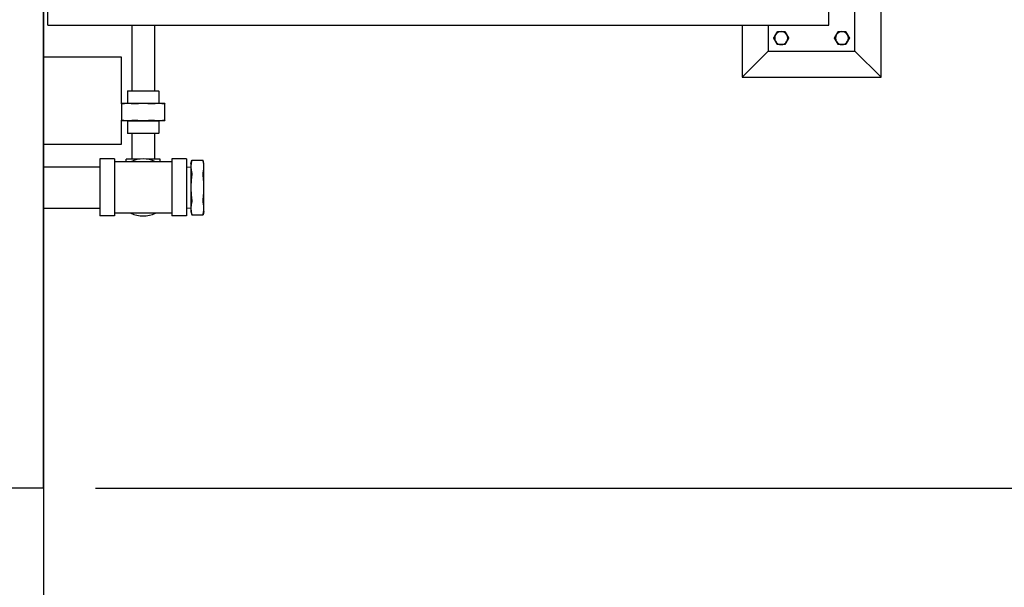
# Model space of a CAD drawing. Header units: inches. Extents: x 36 to 1719, y -84 to 1122.
# Tile 536 of 571: x 1035 to 1091, y 755 to 787. Entities that reach past the tile are written whole.
import ezdxf

# ---------------------------------------------------------------- set-up
doc = ezdxf.new("R2010")
doc.units = ezdxf.units.IN
doc.header["$LTSCALE"] = 48
doc.header["$MEASUREMENT"] = 0
doc.layers.add('Dimension (ANSI)', color=7, linetype='Continuous', lineweight=25)
doc.layers.add('Visible (ANSI)', color=7, linetype='Continuous', lineweight=30)
doc.styles.add('Note Text (ANSI)', font='tahoma.ttf')
doc.dimstyles.new('Architectural (ANSI)', dxfattribs={"dimscale": 48, "dimtxt": 0.125, "dimasz": 0.098425, "dimexe": 0.125, "dimexo": 0.0625, "dimgap": 0.031496, "dimtad": 0, "dimtih": 1, "dimtoh": 1, "dimdec": 4, "dimrnd": 1e-08, "dimzin": 3, "dimdsep": 46, "dimlunit": 4, "dimtxsty": 'Note Text (ANSI)', "dimcen": 0.09, "dimdle": 0.393701, "dimclrd": 256, "dimclre": 256, "dimclrt": 256, "dimadec": 0, "dimazin": 3, "dimtfac": 0.96, "dimtofl": 0, "dimtmove": 0, "dimatfit": 3, "dimfxl": 1, "dimfrac": 2, "dimtolj": 1, "dimtzin": 12, "dimlwd": -1, "dimlwe": -1, "dimarcsym": 0})

# ---------------------------------------------------------------- blocks, each defined once
blk = doc.blocks.new('*D15')
at = {"layer": 'Defpoints', "color": 0, "transparency": 16777216}
for p in [(1035.918, 852.671), (738.918, 838.715), (1035.918, 741.531)]:
    blk.add_point(p, dxfattribs=at)
at = {"layer": 'Dimension (ANSI)', "transparency": 16777216}
for p, q in [((1035.918, 849.671), (1035.918, 735.531)), ((738.918, 835.715), (738.918, 735.531)), ((743.642, 741.531), (865.572, 741.531)), ((1031.193, 741.531), (889.263, 741.531))]:
    blk.add_line(p, q, dxfattribs=at)
for points in [[(743.642, 742.318), (743.642, 740.743), (738.918, 741.531)], [(1031.193, 742.318), (1031.193, 740.743), (1035.918, 741.531)]]:
    blk.add_solid(points, dxfattribs=at)
at = {"layer": 'Dimension (ANSI)', "transparency": 16777216, "insert": (867.084, 744.652), "char_height": 6, "attachment_point": 1, "style": 'Note Text (ANSI)'}
blk.add_mtext('\\A1;24\'-9"', dxfattribs=at)
blk = doc.blocks.new('*D17')
at = {"layer": 'Defpoints', "color": 0, "transparency": 16777216}
for p in [(1035.918, 896.491), (1035.918, 760.491), (1124.12, 760.491)]:
    blk.add_point(p, dxfattribs=at)
at = {"layer": 'Dimension (ANSI)', "transparency": 16777216}
for p, q in [((1038.918, 896.491), (1130.12, 896.491)), ((1124.12, 891.767), (1124.12, 835.013)), ((1124.12, 765.216), (1124.12, 825.97)), ((1038.918, 760.491), (1130.12, 760.491))]:
    blk.add_line(p, q, dxfattribs=at)
for points in [[(1123.332, 891.767), (1124.907, 891.767), (1124.12, 896.491)], [(1123.332, 765.216), (1124.907, 765.216), (1124.12, 760.491)]]:
    blk.add_solid(points, dxfattribs=at)
at = {"layer": 'Dimension (ANSI)', "transparency": 16777216, "insert": (1114.021, 833.501), "char_height": 6, "attachment_point": 1, "style": 'Note Text (ANSI)'}
blk.add_mtext('\\A1;11\'-4"', dxfattribs=at)

msp = doc.modelspace()

# ---------------------------------------------------------------- linework, layer by layer
at = {"layer": 'Visible (ANSI)'}
for p, q in [((1035.91768, 808.75131), (1035.91768, 760.4914)), ((1084.16768, 784.1514), (1084.16768, 792.1514)), ((1082.66768, 785.6514), (1082.66768, 790.6514)), ((1036.16768, 787.1514), (1036.16768, 789.0714)), ((1081.16768, 787.1514), (1081.16768, 789.0714)), ((1036.16768, 787.1514), (1081.16768, 787.1514)), ((1041.01018, 787.1514), (1041.01018, 783.35678)), ((1042.32518, 787.1514), (1042.32518, 783.35678)), ((1076.16768, 787.1514), (1076.16768, 784.1514)), ((1077.66768, 787.1514), (1077.66768, 785.6514)), ((1077.66768, 785.6514), (1076.16768, 784.1514)), ((1077.66768, 785.6514), (1082.66768, 785.6514)), ((1082.66768, 785.6514), (1084.16768, 784.1514)), ((1040.41768, 785.3039), (1035.91768, 785.3039)), ((1040.41768, 782.63328), (1040.41768, 785.3039)), ((1076.16768, 784.1514), (1084.16768, 784.1514)), ((1040.78331, 783.35678), (1040.76768, 783.34115)), ((1042.56768, 783.34115), (1040.76768, 783.34115)), ((1040.76768, 783.34115), (1040.76768, 782.63328)), ((1040.78331, 783.35678), (1042.55206, 783.35678)), ((1042.55206, 783.35678), (1042.56768, 783.34115)), ((1042.56768, 783.34115), (1042.56768, 782.63328)), ((1040.7838, 782.63328), (1040.41768, 782.63328)), ((1041.66768, 782.63328), (1040.7838, 782.63328)), ((1042.55157, 782.63328), (1041.66768, 782.63328)), ((1042.91768, 782.63328), (1042.55157, 782.63328)), ((1040.41768, 782.61465), (1040.41768, 781.67691)), ((1042.91768, 781.67691), (1042.91768, 782.61465)), ((1040.41768, 780.3039), (1040.41768, 781.65828)), ((1040.41768, 781.65828), (1040.7838, 781.65828)), ((1040.76768, 781.64328), (1040.75268, 781.65828)), ((1040.76768, 781.64328), (1042.56768, 781.64328)), ((1040.76768, 781.64328), (1040.76768, 780.9339)), ((1040.7838, 781.65828), (1041.66768, 781.65828)), ((1041.66768, 781.65828), (1042.55157, 781.65828)), ((1042.55157, 781.65828), (1042.91768, 781.65828)), ((1042.56768, 781.64328), (1042.58268, 781.65828)), ((1042.56768, 781.64328), (1042.56768, 780.9339)), ((1040.76768, 780.9339), (1042.56768, 780.9339)), ((1040.78331, 780.91828), (1040.76768, 780.9339)), ((1042.55206, 780.91828), (1042.56768, 780.9339)), ((1042.55206, 780.91828), (1040.78331, 780.91828)), ((1041.01018, 780.91828), (1041.01018, 779.4339)), ((1042.32518, 780.91828), (1042.32518, 779.4339)), ((1035.91768, 780.3039), (1040.41768, 780.3039)), ((1039.16768, 779.4439), (1039.16768, 776.1639)), ((1040.00768, 779.4439), (1039.16768, 779.4439)), ((1040.00768, 779.4439), (1040.00768, 776.1639)), ((1043.32768, 779.2839), (1040.00768, 779.2839)), ((1041.48685, 779.4339), (1040.69268, 779.4339)), ((1040.69268, 779.2839), (1040.69268, 779.4339)), ((1042.64268, 779.4339), (1041.84851, 779.4339)), ((1042.64268, 779.2839), (1042.64268, 779.4339)), ((1043.32768, 779.4439), (1043.32768, 776.1639)), ((1044.16768, 779.4439), (1043.32768, 779.4439)), ((1044.16768, 779.4439), (1044.16768, 776.1639)), ((1044.41768, 779.1789), (1044.4695, 779.37227)), ((1044.4695, 779.37227), (1045.11587, 779.37227)), ((1045.16768, 779.1789), (1045.11587, 779.37227)), ((1035.91768, 778.9914), (1039.16768, 778.9914)), ((1044.16768, 778.98048), (1044.41768, 778.9914)), ((1044.41768, 779.1789), (1044.41768, 778.99468)), ((1044.41768, 778.99468), (1044.41768, 777.8039)), ((1045.16768, 778.99468), (1045.16768, 779.1789)), ((1045.16768, 777.8039), (1045.16768, 778.99468)), ((1044.41768, 777.8039), (1044.41768, 776.61311)), ((1045.16768, 776.61311), (1045.16768, 777.8039)), ((1035.91768, 776.6164), (1039.16768, 776.6164)), ((1044.16768, 776.62731), (1044.41768, 776.6164)), ((1044.41768, 776.61311), (1044.41768, 776.4289)), ((1044.41768, 776.4289), (1044.4695, 776.23552)), ((1045.16768, 776.4289), (1045.11587, 776.23552)), ((1045.16768, 776.4289), (1045.16768, 776.61311)), ((1040.00768, 776.1639), (1039.16768, 776.1639)), ((1043.32768, 776.3239), (1040.00768, 776.3239)), ((1044.16768, 776.1639), (1043.32768, 776.1639)), ((1044.4695, 776.23552), (1045.11587, 776.23552)), ((1035.91768, 760.4914), (738.91768, 760.4914))]:
    msp.add_line(p, q, dxfattribs=at)
for centre, radius, start, end in [((1078.41768, 786.4014), 0.375, 90, 150), ((1078.41768, 786.4014), 0.375, 30, 90), ((1081.91768, 786.4014), 0.375, 90, 150), ((1081.91768, 786.4014), 0.375, 30, 90), ((1078.41768, 786.4014), 0.375, 150, 210), ((1078.41768, 786.4014), 0.375, 210, 270), ((1078.41768, 786.4014), 0.375, 270, 330), ((1078.41768, 786.4014), 0.375, 330, 30), ((1081.91768, 786.4014), 0.375, 150, 210), ((1081.91768, 786.4014), 0.375, 210, 270), ((1081.91768, 786.4014), 0.375, 270, 330), ((1081.91768, 786.4014), 0.375, 330, 30), ((1041.66768, 777.8039), 1.64, 64.480542, 115.519458), ((1041.66768, 777.8039), 1.64, 244.480542, 295.519458)]:
    msp.add_arc(centre, radius, start, end, dxfattribs=at)
for points, weights in [([(1078.09292, 786.5889), (1078.14316, 786.67592), (1078.20118, 786.7764)], [1, 1.0379548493, 1]), ([(1078.20118, 786.7764), (1078.3172, 786.7764), (1078.41768, 786.7764)], [1, 1.0379548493, 1]), ([(1078.41768, 786.7764), (1078.51816, 786.7764), (1078.63419, 786.7764)], [1, 1.0379548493, 1]), ([(1078.63419, 786.7764), (1078.6922, 786.67592), (1078.74244, 786.5889)], [1, 1.0379548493, 1]), ([(1081.59292, 786.5889), (1081.64316, 786.67592), (1081.70118, 786.7764)], [1, 1.0379548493, 1]), ([(1081.70118, 786.7764), (1081.8172, 786.7764), (1081.91768, 786.7764)], [1, 1.0379548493, 1]), ([(1081.91768, 786.7764), (1082.01816, 786.7764), (1082.13419, 786.7764)], [1, 1.0379548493, 1]), ([(1082.13419, 786.7764), (1082.1922, 786.67592), (1082.24244, 786.5889)], [1, 1.0379548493, 1]), ([(1077.98467, 786.4014), (1078.04268, 786.50188), (1078.09292, 786.5889)], [1, 1.0379548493, 1]), ([(1078.09292, 786.2139), (1078.04268, 786.30092), (1077.98467, 786.4014)], [1, 1.0379548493, 1]), ([(1078.20118, 786.0264), (1078.14316, 786.12688), (1078.09292, 786.2139)], [1, 1.0379548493, 1]), ([(1078.74244, 786.2139), (1078.6922, 786.12688), (1078.63419, 786.0264)], [1, 1.0379548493, 1]), ([(1078.74244, 786.5889), (1078.79268, 786.50188), (1078.85069, 786.4014)], [1, 1.0379548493, 1]), ([(1078.85069, 786.4014), (1078.79268, 786.30092), (1078.74244, 786.2139)], [1, 1.0379548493, 1]), ([(1081.48467, 786.4014), (1081.54268, 786.50188), (1081.59292, 786.5889)], [1, 1.0379548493, 1]), ([(1081.59292, 786.2139), (1081.54268, 786.30092), (1081.48467, 786.4014)], [1, 1.0379548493, 1]), ([(1081.70118, 786.0264), (1081.64316, 786.12688), (1081.59292, 786.2139)], [1, 1.0379548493, 1]), ([(1082.24244, 786.2139), (1082.1922, 786.12688), (1082.13419, 786.0264)], [1, 1.0379548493, 1]), ([(1082.24244, 786.5889), (1082.29268, 786.50188), (1082.35069, 786.4014)], [1, 1.0379548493, 1]), ([(1082.35069, 786.4014), (1082.29268, 786.30092), (1082.24244, 786.2139)], [1, 1.0379548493, 1]), ([(1078.41768, 786.0264), (1078.3172, 786.0264), (1078.20118, 786.0264)], [1, 1.0379548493, 1]), ([(1078.63419, 786.0264), (1078.51816, 786.0264), (1078.41768, 786.0264)], [1, 1.0379548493, 1]), ([(1081.91768, 786.0264), (1081.8172, 786.0264), (1081.70118, 786.0264)], [1, 1.0379548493, 1]), ([(1082.13419, 786.0264), (1082.01816, 786.0264), (1081.91768, 786.0264)], [1, 1.0379548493, 1]), ([(1040.41768, 782.61465), (1040.41768, 782.63328), (1040.41768, 782.63328)], [1.07707509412, 1.05512060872, 1]), ([(1040.7838, 782.63328), (1040.6244, 782.63328), (1040.45429, 782.61465)], [1, 1.05512060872, 1.07707509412]), ([(1041.1133, 782.61465), (1040.94319, 782.63328), (1040.7838, 782.63328)], [1.07707509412, 1.05512060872, 1]), ([(1041.66768, 782.63328), (1041.44226, 782.63328), (1041.20169, 782.61465)], [1, 1.05512060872, 1.07707509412]), ([(1042.13367, 782.61465), (1041.8931, 782.63328), (1041.66768, 782.63328)], [1.07707509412, 1.05512060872, 1]), ([(1042.55157, 782.63328), (1042.39217, 782.63328), (1042.22206, 782.61465)], [1, 1.05512060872, 1.07707509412]), ([(1042.88107, 782.61465), (1042.71096, 782.63328), (1042.55157, 782.63328)], [1.07707509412, 1.05512060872, 1]), ([(1042.91768, 782.63328), (1042.91768, 782.63328), (1042.91768, 782.61465)], [1, 1.05512060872, 1.07707509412]), ([(1040.41768, 781.65828), (1040.41768, 781.65828), (1040.41768, 781.67691)], [1, 1.05512060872, 1.07707509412]), ([(1040.45429, 781.67691), (1040.6244, 781.65828), (1040.7838, 781.65828)], [1.07707509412, 1.05512060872, 1]), ([(1040.7838, 781.65828), (1040.94319, 781.65828), (1041.1133, 781.67691)], [1, 1.05512060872, 1.07707509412]), ([(1041.20169, 781.67691), (1041.44226, 781.65828), (1041.66768, 781.65828)], [1.07707509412, 1.05512060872, 1]), ([(1041.66768, 781.65828), (1041.8931, 781.65828), (1042.13367, 781.67691)], [1, 1.05512060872, 1.07707509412]), ([(1042.22206, 781.67691), (1042.39217, 781.65828), (1042.55157, 781.65828)], [1.07707509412, 1.05512060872, 1]), ([(1042.55157, 781.65828), (1042.71096, 781.65828), (1042.88107, 781.67691)], [1, 1.05512060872, 1.07707509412]), ([(1042.91768, 781.67691), (1042.91768, 781.65828), (1042.91768, 781.65828)], [1.07707509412, 1.05512060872, 1]), ([(1044.46535, 779.35553), (1044.41768, 779.16414), (1044.41768, 778.99468)], [1.0414979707, 1.05302826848, 1]), ([(1045.16768, 778.99468), (1045.16768, 779.16414), (1045.12002, 779.35553)], [1, 1.05302826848, 1.0414979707]), ([(1044.41768, 778.99468), (1044.41768, 778.82522), (1044.46535, 778.63384)], [1, 1.05302826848, 1.0414979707]), ([(1045.12002, 778.63384), (1045.16768, 778.82522), (1045.16768, 778.99468)], [1.0414979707, 1.05302826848, 1]), ([(1044.46535, 778.52559), (1044.41768, 778.14282), (1044.41768, 777.8039)], [1.0414979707, 1.05302826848, 1]), ([(1045.16768, 777.8039), (1045.16768, 778.14282), (1045.12002, 778.52559)], [1, 1.05302826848, 1.0414979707]), ([(1044.41768, 777.8039), (1044.41768, 777.46498), (1044.46535, 777.08221)], [1, 1.05302826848, 1.0414979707]), ([(1045.12002, 777.08221), (1045.16768, 777.46498), (1045.16768, 777.8039)], [1.0414979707, 1.05302826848, 1]), ([(1044.46535, 776.97396), (1044.41768, 776.78257), (1044.41768, 776.61311)], [1.0414979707, 1.05302826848, 1]), ([(1045.16768, 776.61311), (1045.16768, 776.78257), (1045.12002, 776.97396)], [1, 1.05302826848, 1.0414979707]), ([(1044.41768, 776.61311), (1044.41768, 776.44365), (1044.46535, 776.25227)], [1, 1.05302826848, 1.0414979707]), ([(1045.12002, 776.25227), (1045.16768, 776.44365), (1045.16768, 776.61311)], [1.0414979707, 1.05302826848, 1])]:
    msp.add_rational_spline(points, weights, degree=2, dxfattribs=at)
for points, knots in [([(1040.45429, 782.61465), (1040.44254, 782.61336), (1040.43324, 782.61273), (1040.42115, 782.61273), (1040.41768, 782.61336), (1040.41768, 782.61465)], [0.397039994, 0.397039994, 0.397039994, 0.397039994, 0.517389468, 0.517389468, 0.637738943, 0.637738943, 0.637738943, 0.637738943]), ([(1041.20169, 782.61465), (1041.18507, 782.61336), (1041.16845, 782.61273), (1041.13926, 782.61273), (1041.12506, 782.61336), (1041.1133, 782.61465)], [0.397039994, 0.397039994, 0.397039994, 0.397039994, 0.517389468, 0.517389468, 0.637738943, 0.637738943, 0.637738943, 0.637738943]), ([(1042.22206, 782.61465), (1042.21031, 782.61336), (1042.1961, 782.61273), (1042.16692, 782.61273), (1042.15029, 782.61336), (1042.13367, 782.61465)], [0.397039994, 0.397039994, 0.397039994, 0.397039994, 0.517389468, 0.517389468, 0.637738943, 0.637738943, 0.637738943, 0.637738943]), ([(1042.91768, 782.61465), (1042.91768, 782.61336), (1042.91421, 782.61273), (1042.90212, 782.61273), (1042.89282, 782.61336), (1042.88107, 782.61465)], [0.397039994, 0.397039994, 0.397039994, 0.397039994, 0.517389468, 0.517389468, 0.637738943, 0.637738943, 0.637738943, 0.637738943]), ([(1040.41768, 781.67691), (1040.41768, 781.6782), (1040.42115, 781.67883), (1040.43324, 781.67883), (1040.44254, 781.6782), (1040.45429, 781.67691)], [1.299728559, 1.299728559, 1.299728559, 1.299728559, 1.420078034, 1.420078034, 1.540427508, 1.540427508, 1.540427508, 1.540427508]), ([(1041.1133, 781.67691), (1041.12506, 781.6782), (1041.13926, 781.67883), (1041.16845, 781.67883), (1041.18507, 781.6782), (1041.20169, 781.67691)], [1.299728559, 1.299728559, 1.299728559, 1.299728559, 1.420078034, 1.420078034, 1.540427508, 1.540427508, 1.540427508, 1.540427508]), ([(1042.13367, 781.67691), (1042.15029, 781.6782), (1042.16692, 781.67883), (1042.1961, 781.67883), (1042.21031, 781.6782), (1042.22206, 781.67691)], [1.299728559, 1.299728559, 1.299728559, 1.299728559, 1.420078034, 1.420078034, 1.540427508, 1.540427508, 1.540427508, 1.540427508]), ([(1042.88107, 781.67691), (1042.89282, 781.6782), (1042.90212, 781.67883), (1042.91421, 781.67883), (1042.91768, 781.6782), (1042.91768, 781.67691)], [1.299728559, 1.299728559, 1.299728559, 1.299728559, 1.420078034, 1.420078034, 1.540427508, 1.540427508, 1.540427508, 1.540427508]), ([(1044.4695, 779.37227), (1044.4695, 779.37227), (1044.46862, 779.36871), (1044.46641, 779.3598), (1044.4659, 779.35776), (1044.46535, 779.35553)], [0.514911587, 0.514911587, 0.514911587, 0.514911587, 0.642348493, 0.642348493, 0.674907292, 0.674907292, 0.674907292, 0.674907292]), ([(1045.12002, 779.35553), (1045.11946, 779.35776), (1045.11895, 779.3598), (1045.11674, 779.36871), (1045.11587, 779.37227), (1045.11587, 779.37227)], [-0.674907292, -0.674907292, -0.674907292, -0.674907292, -0.642348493, -0.642348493, -0.514911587, -0.514911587, -0.514911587, -0.514911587]), ([(1044.46535, 778.63384), (1044.4659, 778.6316), (1044.46641, 778.62915), (1044.46862, 778.61613), (1044.4695, 778.60257), (1044.4695, 778.5736), (1044.46862, 778.55648), (1044.46641, 778.53454), (1044.4659, 778.53005), (1044.46535, 778.52559)], [0.354915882, 0.354915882, 0.354915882, 0.354915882, 0.387474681, 0.387474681, 0.514911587, 0.514911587, 0.642348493, 0.642348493, 0.674907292, 0.674907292, 0.674907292, 0.674907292]), ([(1045.12002, 778.52559), (1045.11946, 778.53005), (1045.11895, 778.53454), (1045.11674, 778.55648), (1045.11587, 778.5736), (1045.11587, 778.60257), (1045.11674, 778.61613), (1045.11895, 778.62915), (1045.11946, 778.6316), (1045.12002, 778.63384)], [-0.674907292, -0.674907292, -0.674907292, -0.674907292, -0.642348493, -0.642348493, -0.514911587, -0.514911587, -0.387474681, -0.387474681, -0.354915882, -0.354915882, -0.354915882, -0.354915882]), ([(1044.46535, 777.08221), (1044.4659, 777.07774), (1044.46641, 777.07325), (1044.46862, 777.05132), (1044.4695, 777.03419), (1044.4695, 777.00523), (1044.46862, 776.99166), (1044.46641, 776.97864), (1044.4659, 776.97619), (1044.46535, 776.97396)], [0.354915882, 0.354915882, 0.354915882, 0.354915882, 0.387474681, 0.387474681, 0.514911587, 0.514911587, 0.642348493, 0.642348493, 0.674907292, 0.674907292, 0.674907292, 0.674907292]), ([(1045.12002, 776.97396), (1045.11946, 776.97619), (1045.11895, 776.97864), (1045.11674, 776.99166), (1045.11587, 777.00523), (1045.11587, 777.03419), (1045.11674, 777.05132), (1045.11895, 777.07325), (1045.11946, 777.07774), (1045.12002, 777.08221)], [-0.674907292, -0.674907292, -0.674907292, -0.674907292, -0.642348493, -0.642348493, -0.514911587, -0.514911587, -0.387474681, -0.387474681, -0.354915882, -0.354915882, -0.354915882, -0.354915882]), ([(1044.46535, 776.25227), (1044.4659, 776.25003), (1044.46641, 776.248), (1044.46862, 776.23908), (1044.4695, 776.23552), (1044.4695, 776.23552)], [0.354915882, 0.354915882, 0.354915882, 0.354915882, 0.387474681, 0.387474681, 0.514911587, 0.514911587, 0.514911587, 0.514911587]), ([(1045.11587, 776.23552), (1045.11587, 776.23552), (1045.11674, 776.23908), (1045.11895, 776.248), (1045.11946, 776.25003), (1045.12002, 776.25227)], [-0.514911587, -0.514911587, -0.514911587, -0.514911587, -0.387474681, -0.387474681, -0.354915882, -0.354915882, -0.354915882, -0.354915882])]:
    msp.add_open_spline(points, degree=3, knots=knots, dxfattribs=at)

# ---------------------------------------------------------------- dimensions: what is measured, and where the dimension line sits
at = {"layer": 'Dimension (ANSI)'}
dim = msp.add_linear_dim(base=(1124.11953, 760.4914), p1=(1035.91768, 896.4914), p2=(1035.91768, 760.4914), angle=90, dimstyle='Architectural (ANSI)', override={"dimgap": 0.031496, "dimdec": 4, "dimlfac": 1, "dimtol": 0, "dimlim": 0, "dimtp": 0, "dimtm": 0, "dimtdec": 2, "dimatfit": 1}, dxfattribs=at)
dim.commit()
dim.dimension.update_dxf_attribs({"geometry": '*D17', "text_midpoint": (1124.11953, 830.4914), "dimtype": 160})
dim = msp.add_linear_dim(base=(1035.91768, 741.53077), p1=(738.91768, 838.7154), p2=(1035.91768, 852.67131), dimstyle='Architectural (ANSI)', override={"dimgap": 0.031496, "dimtih": 0, "dimtoh": 0, "dimdec": 4, "dimlfac": 1, "dimtol": 0, "dimlim": 0, "dimtp": 0, "dimtm": 0, "dimtdec": 2, "dimatfit": 1}, dxfattribs=at)
dim.commit()
dim.dimension.update_dxf_attribs({"geometry": '*D15', "text_midpoint": (877.41768, 741.53077), "dimtype": 160})

doc.saveas('drawing.dxf')
